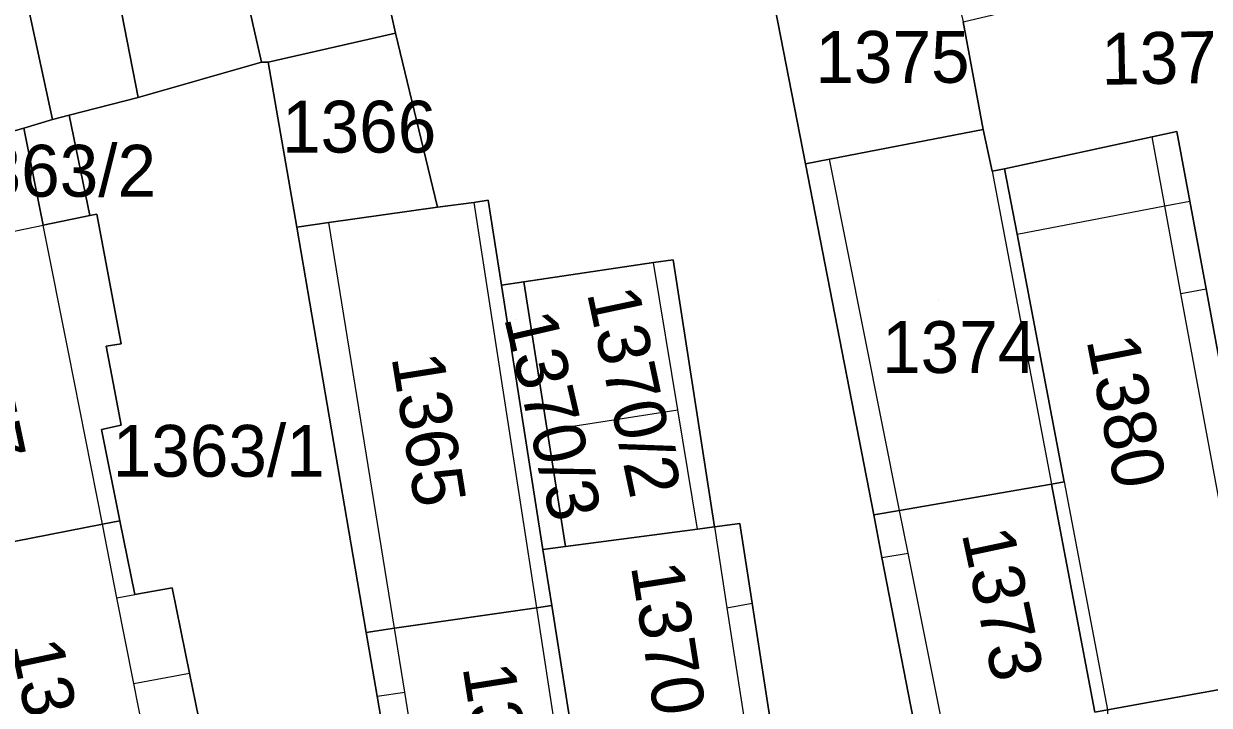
# Model space of a CAD drawing. Extents: x -263943 to -261149, y -1236934 to -1230686.
# Drawn here: x -262965.33 to -262919.59, y -1235291.16 to -1235264.88 of the extents above; entities that cross this region are included whole.
import ezdxf

# ---------------------------------------------------------------- set-up
doc = ezdxf.new("R2010")
doc.units = 0
for name, color, linetype in [('body_kn', 7, 'Continuous'), ('kladpar_druhypozemkov', 7, 'Continuous'), ('kladpar_hranice', 7, 'Continuous'), ('kladpar_parcelnecisla', 7, 'Continuous'), ('kladpar_plochy', 7, 'Continuous'), ('zappar_hrandruhpozemk', 7, 'Continuous')]:
    doc.layers.add(name, color=color, linetype=linetype)

msp = doc.modelspace()

# ---------------------------------------------------------------- linework, layer by layer
at = {"layer": 'body_kn'}
for p, q in [((-262950.98, -1235265.25), (-262950.98, -1235265.25)), ((-262956.16, -1235266.36), (-262956.16, -1235266.36)), ((-262955.9, -1235266.36), (-262955.9, -1235266.36)), ((-262960.91, -1235267.72), (-262960.91, -1235267.72)), ((-262964.22, -1235268.57), (-262964.22, -1235268.57)), ((-262964.22, -1235268.57), (-262964.22, -1235268.57)), ((-262963.57, -1235268.4), (-262963.57, -1235268.4)), ((-262965.32, -1235268.91), (-262965.32, -1235268.91)), ((-262965.32, -1235268.91), (-262965.32, -1235268.91)), ((-262928.32, -1235268.96), (-262928.32, -1235268.96)), ((-262928.32, -1235268.96), (-262928.32, -1235268.96)), ((-262920.85, -1235269.04), (-262920.85, -1235269.04)), ((-262921.8, -1235269.24), (-262921.8, -1235269.24)), ((-262935.17, -1235270.28), (-262935.17, -1235270.28)), ((-262934.24, -1235270.1), (-262934.24, -1235270.1)), ((-262927.49, -1235270.47), (-262927.49, -1235270.47)), ((-262927.97, -1235270.57), (-262927.97, -1235270.57)), ((-262927.97, -1235270.57), (-262927.97, -1235270.57)), ((-262947.96, -1235271.77), (-262947.96, -1235271.77)), ((-262947.96, -1235271.77), (-262947.96, -1235271.77)), ((-262947.41, -1235271.69), (-262947.41, -1235271.69)), ((-262920.35, -1235271.72), (-262920.35, -1235271.72)), ((-262962.78, -1235272.28), (-262962.78, -1235272.28)), ((-262962.51, -1235272.22), (-262962.51, -1235272.22)), ((-262949.36, -1235271.96), (-262949.36, -1235271.96)), ((-262921.31, -1235271.9), (-262921.31, -1235271.9)), ((-262921.31, -1235271.9), (-262921.31, -1235271.9)), ((-262964.58, -1235272.65), (-262964.58, -1235272.65)), ((-262954.79, -1235272.72), (-262954.79, -1235272.72)), ((-262954.79, -1235272.72), (-262954.79, -1235272.72)), ((-262953.56, -1235272.55), (-262953.56, -1235272.55)), ((-262927.01, -1235272.99), (-262927.01, -1235272.99)), ((-262927.01, -1235272.99), (-262927.01, -1235272.99)), ((-262941.03, -1235274.09), (-262941.03, -1235274.09)), ((-262940.27, -1235273.98), (-262940.27, -1235273.98)), ((-262946.9, -1235274.96), (-262946.9, -1235274.96)), ((-262946.9, -1235274.96), (-262946.9, -1235274.96)), ((-262946.03, -1235274.83), (-262946.03, -1235274.83)), ((-262920.69, -1235275.28), (-262920.69, -1235275.28)), ((-262920.69, -1235275.28), (-262920.69, -1235275.28)), ((-262919.72, -1235275.1), (-262919.72, -1235275.1)), ((-262919.72, -1235275.1), (-262919.72, -1235275.1)), ((-262962.15, -1235277.31), (-262962.15, -1235277.31)), ((-262961.57, -1235277.22), (-262961.57, -1235277.22)), ((-262961.57, -1235277.22), (-262961.57, -1235277.22)), ((-262963.6, -1235277.55), (-262963.6, -1235277.55)), ((-262961.82, -1235279), (-262961.82, -1235279)), ((-262940.1, -1235279.77), (-262940.1, -1235279.77)), ((-262940.1, -1235279.77), (-262940.1, -1235279.77)), ((-262962.33, -1235280.53), (-262962.33, -1235280.53)), ((-262961.57, -1235280.36), (-262961.57, -1235280.36)), ((-262945.13, -1235280.55), (-262945.13, -1235280.55)), ((-262945.13, -1235280.55), (-262945.13, -1235280.55)), ((-262925.68, -1235282.63), (-262925.68, -1235282.63)), ((-262925.19, -1235282.55), (-262925.19, -1235282.55)), ((-262925.19, -1235282.55), (-262925.19, -1235282.55)), ((-262931.54, -1235283.65), (-262931.54, -1235283.65)), ((-262931.54, -1235283.65), (-262931.54, -1235283.65)), ((-262962.29, -1235284.18), (-262962.29, -1235284.18)), ((-262962.29, -1235284.18), (-262962.29, -1235284.18)), ((-262961.62, -1235284.05), (-262961.62, -1235284.05)), ((-262937.71, -1235284.15), (-262937.71, -1235284.15)), ((-262932.54, -1235283.82), (-262932.54, -1235283.82)), ((-262932.54, -1235283.82), (-262932.54, -1235283.82)), ((-262939.34, -1235284.37), (-262939.34, -1235284.37)), ((-262939.34, -1235284.37), (-262939.34, -1235284.37)), ((-262938.68, -1235284.28), (-262938.68, -1235284.28)), ((-262938.68, -1235284.28), (-262938.68, -1235284.28)), ((-262944.43, -1235285.04), (-262944.43, -1235285.04)), ((-262945.3, -1235285.16), (-262945.3, -1235285.16)), ((-262945.3, -1235285.16), (-262945.3, -1235285.16)), ((-262932.22, -1235285.46), (-262932.22, -1235285.46)), ((-262932.22, -1235285.46), (-262932.22, -1235285.46)), ((-262931.21, -1235285.3), (-262931.21, -1235285.3)), ((-262961.04, -1235286.89), (-262961.04, -1235286.89)), ((-262959.6, -1235286.63), (-262959.6, -1235286.63)), ((-262959.6, -1235286.63), (-262959.6, -1235286.63)), ((-262961.73, -1235287.02), (-262961.73, -1235287.02)), ((-262961.73, -1235287.02), (-262961.73, -1235287.02)), ((-262945.55, -1235287.4), (-262945.55, -1235287.4)), ((-262945.55, -1235287.4), (-262945.55, -1235287.4)), ((-262944.96, -1235287.32), (-262944.96, -1235287.32)), ((-262938.2, -1235287.4), (-262938.2, -1235287.4)), ((-262938.2, -1235287.4), (-262938.2, -1235287.4)), ((-262937.23, -1235287.23), (-262937.23, -1235287.23)), ((-262937.23, -1235287.23), (-262937.23, -1235287.23)), ((-262951.03, -1235288.19), (-262951.03, -1235288.19)), ((-262951.03, -1235288.19), (-262951.03, -1235288.19)), ((-262952.12, -1235288.35), (-262952.12, -1235288.35)), ((-262952.12, -1235288.35), (-262952.12, -1235288.35)), ((-262958.93, -1235289.92), (-262958.93, -1235289.92)), ((-262961.08, -1235290.32), (-262961.08, -1235290.32)), ((-262961.08, -1235290.32), (-262961.08, -1235290.32)), ((-262951.7, -1235290.81), (-262951.7, -1235290.81)), ((-262951.7, -1235290.81), (-262951.7, -1235290.81)), ((-262950.63, -1235290.66), (-262950.63, -1235290.66)), ((-262950.63, -1235290.66), (-262950.63, -1235290.66))]:
    msp.add_line(p, q, dxfattribs=at)
at = {"layer": 'kladpar_druhypozemkov'}
for p, q in [((-262932.66, -1235264.95), (-262932.66, -1235264.95)), ((-262952.66, -1235267.85), (-262952.66, -1235267.85)), ((-262964.14, -1235269.46), (-262964.14, -1235269.46)), ((-262930.05, -1235275.56), (-262930.05, -1235275.56)), ((-262946.35, -1235276.29), (-262946.35, -1235276.29)), ((-262940.58, -1235279.23), (-262940.58, -1235279.23)), ((-262922.11, -1235279.44), (-262922.11, -1235279.44)), ((-262948.65, -1235279.71), (-262948.65, -1235279.71)), ((-262957.86, -1235280.35), (-262957.86, -1235280.35)), ((-262926.74, -1235286.77), (-262926.74, -1235286.77)), ((-262939.48, -1235289.44), (-262939.48, -1235289.44))]:
    msp.add_line(p, q, dxfattribs=at)
at = {"layer": 'kladpar_hranice'}
for points in [[(-262956.61, -1235250.24), (-262953.79, -1235260.67), (-262952.09, -1235260.25), (-262950.98, -1235265.25), (-262955.9, -1235266.36), (-262956.16, -1235266.36), (-262959.06, -1235253.55), (-262959.58, -1235251.01), (-262961.46, -1235241.85), (-262968.37, -1235210.13), (-262972.21, -1235191.56), (-262965.85, -1235188.84), (-262962.26, -1235208.26), (-262956.28, -1235239.22), (-262956.03, -1235240.83), (-262954.32, -1235249.65), (-262956.61, -1235250.24)], [(-262964.22, -1235268.57), (-262975.32, -1235217.26), (-262979.83, -1235196.02), (-262975.09, -1235193.85), (-262971.51, -1235212.94), (-262965.7, -1235242.87), (-262963.56, -1235254.15), (-262960.91, -1235267.72), (-262963.57, -1235268.4), (-262964.22, -1235268.57)], [(-262979.05, -1235219.56), (-262983.48, -1235197.7), (-262979.83, -1235196.02), (-262975.32, -1235217.26), (-262964.22, -1235268.57), (-262965.32, -1235268.91), (-262968.37, -1235269.76), (-262979.05, -1235219.56)], [(-262918.49, -1235281.73), (-262919.72, -1235275.1), (-262920.35, -1235271.72), (-262920.85, -1235269.04), (-262921.8, -1235269.24), (-262927.49, -1235270.47), (-262927.97, -1235270.57), (-262928.32, -1235268.96), (-262929.09, -1235264.81), (-262926.2, -1235264.13), (-262924.85, -1235262.6), (-262923.74, -1235263.19), (-262922.98, -1235262.09), (-262920.27, -1235261.07), (-262920.53, -1235259.44), (-262920.1, -1235259.37), (-262921.98, -1235246.43), (-262922.24, -1235244.6), (-262920.97, -1235244.28), (-262919.87, -1235243.6), (-262919.19, -1235242.58)], [(-262963.56, -1235254.15), (-262959.06, -1235253.55), (-262956.16, -1235266.36), (-262960.91, -1235267.72), (-262963.56, -1235254.15)], [(-262932.54, -1235283.82), (-262932.22, -1235285.46), (-262930.73, -1235293.13), (-262936.16, -1235294.15), (-262936.23, -1235293.71), (-262937.23, -1235287.23), (-262937.71, -1235284.15), (-262938.68, -1235284.28), (-262940.27, -1235273.98), (-262941.03, -1235274.09), (-262946.03, -1235274.83), (-262946.9, -1235274.96), (-262947.41, -1235271.69), (-262947.96, -1235271.77), (-262949.36, -1235271.96), (-262950.98, -1235265.25), (-262952.09, -1235260.25), (-262944.8, -1235258.38), (-262937.16, -1235260.06), (-262936.66, -1235262.63), (-262935.17, -1235270.28), (-262932.54, -1235283.82)], [(-262928.32, -1235268.96), (-262934.24, -1235270.1), (-262935.17, -1235270.28), (-262936.66, -1235262.63), (-262937.16, -1235260.06), (-262930.54, -1235258.62), (-262929.97, -1235261.06), (-262929.91, -1235261.32), (-262929.09, -1235264.81), (-262928.32, -1235268.96)], [(-262954.79, -1235272.72), (-262955.9, -1235266.36), (-262950.98, -1235265.25), (-262949.36, -1235271.96), (-262953.56, -1235272.55), (-262954.79, -1235272.72)], [(-262958.59, -1235291.62), (-262958.93, -1235289.92), (-262959.6, -1235286.63), (-262961.04, -1235286.89), (-262961.62, -1235284.05), (-262962.33, -1235280.53), (-262961.57, -1235280.36), (-262961.82, -1235279), (-262962.15, -1235277.31), (-262961.57, -1235277.22), (-262962.51, -1235272.22), (-262962.78, -1235272.28), (-262963.57, -1235268.4), (-262960.91, -1235267.72), (-262956.16, -1235266.36), (-262955.9, -1235266.36), (-262954.79, -1235272.72), (-262952.12, -1235288.35)], [(-262965.32, -1235268.91), (-262964.22, -1235268.57), (-262963.57, -1235268.4), (-262962.78, -1235272.28), (-262964.58, -1235272.65), (-262965.32, -1235268.91)], [(-262961.57, -1235277.22), (-262962.15, -1235277.31), (-262961.82, -1235279), (-262961.57, -1235280.36), (-262962.33, -1235280.53), (-262961.62, -1235284.05), (-262962.29, -1235284.18), (-262968.4, -1235285.38), (-262969, -1235285.5), (-262970.33, -1235279.18), (-262971.65, -1235272.96), (-262972.11, -1235270.78), (-262971.41, -1235270.59), (-262968.37, -1235269.76), (-262965.32, -1235268.91), (-262964.58, -1235272.65), (-262962.78, -1235272.28), (-262962.51, -1235272.22), (-262961.57, -1235277.22)], [(-262927.01, -1235272.99), (-262925.19, -1235282.55), (-262925.68, -1235282.63), (-262931.54, -1235283.65), (-262932.54, -1235283.82), (-262935.17, -1235270.28), (-262934.24, -1235270.1), (-262928.32, -1235268.96), (-262927.97, -1235270.57), (-262927.49, -1235270.47), (-262927.01, -1235272.99)], [(-262919.72, -1235275.1), (-262918.49, -1235281.73), (-262918.02, -1235284.3), (-262917.59, -1235284.24), (-262916.48, -1235290.06), (-262917.92, -1235290.32), (-262923.52, -1235291.34), (-262924.01, -1235291.43), (-262925.68, -1235282.63), (-262925.19, -1235282.55), (-262927.01, -1235272.99), (-262927.49, -1235270.47), (-262921.8, -1235269.24), (-262920.85, -1235269.04), (-262920.35, -1235271.72), (-262919.72, -1235275.1)], [(-262945.3, -1235285.16), (-262944.96, -1235287.32), (-262945.55, -1235287.4), (-262951.03, -1235288.19), (-262952.12, -1235288.35), (-262954.79, -1235272.72), (-262953.56, -1235272.55), (-262949.36, -1235271.96), (-262947.96, -1235271.77), (-262947.41, -1235271.69), (-262946.9, -1235274.96), (-262945.3, -1235285.16)], [(-262939.34, -1235284.37), (-262944.43, -1235285.04), (-262945.13, -1235280.55), (-262946.03, -1235274.83), (-262941.03, -1235274.09), (-262940.27, -1235273.98), (-262938.68, -1235284.28), (-262939.34, -1235284.37)], [(-262946.9, -1235274.96), (-262946.03, -1235274.83), (-262945.13, -1235280.55), (-262944.43, -1235285.04), (-262945.3, -1235285.16), (-262946.9, -1235274.96)], [(-262923.52, -1235292.11), (-262930.73, -1235293.13), (-262932.22, -1235285.46), (-262932.54, -1235283.82), (-262931.54, -1235283.65), (-262925.68, -1235282.63), (-262924.01, -1235291.43), (-262923.52, -1235291.34), (-262923.52, -1235292.11)], [(-262923.52, -1235291.34), (-262917.92, -1235290.32), (-262916.48, -1235290.06), (-262911.31, -1235289.63), (-262905.11, -1235288.44), (-262898.92, -1235287.42), (-262897.39, -1235287.07), (-262893.49, -1235286.48), (-262886.03, -1235285.11), (-262881.44, -1235284.77), (-262875.59, -1235284.34), (-262868.72, -1235283.4), (-262861, -1235282.8)], [(-262959.6, -1235286.63), (-262958.93, -1235289.92), (-262958.59, -1235291.62), (-262958.34, -1235292.84), (-262957.77, -1235295.68), (-262957.44, -1235297.28), (-262957.29, -1235297.99), (-262966.03, -1235299.61), (-262966.15, -1235299.03), (-262968.65, -1235287.17), (-262969, -1235285.5), (-262968.4, -1235285.38), (-262962.29, -1235284.18), (-262961.62, -1235284.05), (-262961.04, -1235286.89), (-262959.6, -1235286.63)], [(-262937.23, -1235287.23), (-262936.23, -1235293.71), (-262936.16, -1235294.15), (-262943.63, -1235295.77), (-262943.72, -1235295.21), (-262943.79, -1235294.75), (-262944.96, -1235287.32), (-262945.3, -1235285.16), (-262944.43, -1235285.04), (-262939.34, -1235284.37), (-262938.68, -1235284.28), (-262937.71, -1235284.15), (-262937.23, -1235287.23)], [(-262943.72, -1235295.21), (-262943.63, -1235295.77), (-262950.67, -1235296.8), (-262951.7, -1235290.81), (-262952.12, -1235288.35), (-262951.03, -1235288.19), (-262945.55, -1235287.4), (-262944.96, -1235287.32), (-262943.79, -1235294.75), (-262943.72, -1235295.21)], [(-262952.12, -1235288.35), (-262951.7, -1235290.81), (-262950.67, -1235296.8)]]:
    msp.add_lwpolyline(points, dxfattribs=at)
at = {"layer": 'kladpar_plochy'}
for points in [[(-262956.61, -1235250.24), (-262953.79, -1235260.67), (-262952.09, -1235260.25), (-262950.98, -1235265.25), (-262955.9, -1235266.36), (-262956.16, -1235266.36), (-262959.06, -1235253.55), (-262959.58, -1235251.01), (-262961.46, -1235241.85), (-262968.37, -1235210.13), (-262972.21, -1235191.56), (-262965.85, -1235188.84), (-262962.26, -1235208.26), (-262956.28, -1235239.22), (-262956.03, -1235240.83), (-262954.32, -1235249.65)], [(-262964.22, -1235268.57), (-262975.32, -1235217.26), (-262979.83, -1235196.02), (-262975.09, -1235193.85), (-262971.51, -1235212.94), (-262965.7, -1235242.87), (-262963.56, -1235254.15), (-262960.91, -1235267.72), (-262963.57, -1235268.4)], [(-262979.05, -1235219.56), (-262983.48, -1235197.7), (-262979.83, -1235196.02), (-262975.32, -1235217.26), (-262964.22, -1235268.57), (-262965.32, -1235268.91), (-262968.37, -1235269.76)], [(-262963.56, -1235254.15), (-262959.06, -1235253.55), (-262956.16, -1235266.36), (-262960.91, -1235267.72)], [(-262932.54, -1235283.82), (-262932.22, -1235285.46), (-262930.73, -1235293.13), (-262936.16, -1235294.15), (-262936.23, -1235293.71), (-262937.23, -1235287.23), (-262937.71, -1235284.15), (-262938.68, -1235284.28), (-262940.27, -1235273.98), (-262941.03, -1235274.09), (-262946.03, -1235274.83), (-262946.9, -1235274.96), (-262947.41, -1235271.69), (-262947.96, -1235271.77), (-262949.36, -1235271.96), (-262950.98, -1235265.25), (-262952.09, -1235260.25), (-262944.8, -1235258.38), (-262937.16, -1235260.06), (-262936.66, -1235262.63), (-262935.17, -1235270.28)], [(-262928.32, -1235268.96), (-262934.24, -1235270.1), (-262935.17, -1235270.28), (-262936.66, -1235262.63), (-262937.16, -1235260.06), (-262930.54, -1235258.62), (-262929.97, -1235261.06), (-262929.91, -1235261.32), (-262929.09, -1235264.81)], [(-262954.79, -1235272.72), (-262955.9, -1235266.36), (-262950.98, -1235265.25), (-262949.36, -1235271.96), (-262953.56, -1235272.55)], [(-262952.12, -1235288.35), (-262951.7, -1235290.81), (-262950.67, -1235296.8), (-262957.29, -1235297.99), (-262957.44, -1235297.28), (-262957.77, -1235295.68), (-262958.34, -1235292.84), (-262958.59, -1235291.62), (-262958.93, -1235289.92), (-262959.6, -1235286.63), (-262961.04, -1235286.89), (-262961.62, -1235284.05), (-262962.33, -1235280.53), (-262961.57, -1235280.36), (-262961.82, -1235279), (-262962.15, -1235277.31), (-262961.57, -1235277.22), (-262962.51, -1235272.22), (-262962.78, -1235272.28), (-262963.57, -1235268.4), (-262960.91, -1235267.72), (-262956.16, -1235266.36), (-262955.9, -1235266.36), (-262954.79, -1235272.72)], [(-262965.32, -1235268.91), (-262964.22, -1235268.57), (-262963.57, -1235268.4), (-262962.78, -1235272.28), (-262964.58, -1235272.65)], [(-262961.57, -1235277.22), (-262962.15, -1235277.31), (-262961.82, -1235279), (-262961.57, -1235280.36), (-262962.33, -1235280.53), (-262961.62, -1235284.05), (-262962.29, -1235284.18), (-262968.4, -1235285.38), (-262969, -1235285.5), (-262970.33, -1235279.18), (-262971.65, -1235272.96), (-262972.11, -1235270.78), (-262971.41, -1235270.59), (-262968.37, -1235269.76), (-262965.32, -1235268.91), (-262964.58, -1235272.65), (-262962.78, -1235272.28), (-262962.51, -1235272.22)], [(-262927.01, -1235272.99), (-262925.19, -1235282.55), (-262925.68, -1235282.63), (-262931.54, -1235283.65), (-262932.54, -1235283.82), (-262935.17, -1235270.28), (-262934.24, -1235270.1), (-262928.32, -1235268.96), (-262927.97, -1235270.57), (-262927.49, -1235270.47)], [(-262919.72, -1235275.1), (-262918.49, -1235281.73), (-262918.02, -1235284.3), (-262917.59, -1235284.24), (-262916.48, -1235290.06), (-262917.92, -1235290.32), (-262923.52, -1235291.34), (-262924.01, -1235291.43), (-262925.68, -1235282.63), (-262925.19, -1235282.55), (-262927.01, -1235272.99), (-262927.49, -1235270.47), (-262921.8, -1235269.24), (-262920.85, -1235269.04), (-262920.35, -1235271.72)], [(-262945.3, -1235285.16), (-262944.96, -1235287.32), (-262945.55, -1235287.4), (-262951.03, -1235288.19), (-262952.12, -1235288.35), (-262954.79, -1235272.72), (-262953.56, -1235272.55), (-262949.36, -1235271.96), (-262947.96, -1235271.77), (-262947.41, -1235271.69), (-262946.9, -1235274.96)], [(-262939.34, -1235284.37), (-262944.43, -1235285.04), (-262945.13, -1235280.55), (-262946.03, -1235274.83), (-262941.03, -1235274.09), (-262940.27, -1235273.98), (-262938.68, -1235284.28)], [(-262946.9, -1235274.96), (-262946.03, -1235274.83), (-262945.13, -1235280.55), (-262944.43, -1235285.04), (-262945.3, -1235285.16)], [(-262923.52, -1235292.11), (-262930.73, -1235293.13), (-262932.22, -1235285.46), (-262932.54, -1235283.82), (-262931.54, -1235283.65), (-262925.68, -1235282.63), (-262924.01, -1235291.43), (-262923.52, -1235291.34)], [(-262959.6, -1235286.63), (-262958.93, -1235289.92), (-262958.59, -1235291.62), (-262958.34, -1235292.84), (-262957.77, -1235295.68), (-262957.44, -1235297.28), (-262957.29, -1235297.99), (-262966.03, -1235299.61), (-262966.15, -1235299.03), (-262968.65, -1235287.17), (-262969, -1235285.5), (-262968.4, -1235285.38), (-262962.29, -1235284.18), (-262961.62, -1235284.05), (-262961.04, -1235286.89)], [(-262937.23, -1235287.23), (-262936.23, -1235293.71), (-262936.16, -1235294.15), (-262943.63, -1235295.77), (-262943.72, -1235295.21), (-262943.79, -1235294.75), (-262944.96, -1235287.32), (-262945.3, -1235285.16), (-262944.43, -1235285.04), (-262939.34, -1235284.37), (-262938.68, -1235284.28), (-262937.71, -1235284.15)], [(-262943.72, -1235295.21), (-262943.63, -1235295.77), (-262950.67, -1235296.8), (-262951.7, -1235290.81), (-262952.12, -1235288.35), (-262951.03, -1235288.19), (-262945.55, -1235287.4), (-262944.96, -1235287.32), (-262943.79, -1235294.75)]]:
    msp.add_lwpolyline(points, close=True, dxfattribs=at)
for points in [[(-262918.49, -1235281.73), (-262919.72, -1235275.1), (-262920.35, -1235271.72), (-262920.85, -1235269.04), (-262921.8, -1235269.24), (-262927.49, -1235270.47), (-262927.97, -1235270.57), (-262928.32, -1235268.96), (-262929.09, -1235264.81), (-262926.2, -1235264.13), (-262924.85, -1235262.6), (-262923.74, -1235263.19), (-262922.98, -1235262.09), (-262920.27, -1235261.07), (-262920.53, -1235259.44), (-262920.1, -1235259.37), (-262921.98, -1235246.43), (-262922.24, -1235244.6), (-262920.97, -1235244.28), (-262919.87, -1235243.6), (-262919.19, -1235242.58)], [(-262923.52, -1235291.34), (-262917.92, -1235290.32), (-262916.48, -1235290.06), (-262911.31, -1235289.63), (-262905.11, -1235288.44), (-262898.92, -1235287.42), (-262897.39, -1235287.07), (-262893.49, -1235286.48), (-262886.03, -1235285.11), (-262881.44, -1235284.77), (-262875.59, -1235284.34), (-262868.72, -1235283.4), (-262861, -1235282.8)]]:
    msp.add_lwpolyline(points, dxfattribs=at)
at = {"layer": 'zappar_hrandruhpozemk'}
for p, q in [((-262931.54, -1235283.65), (-262934.24, -1235270.1)), ((-262927.97, -1235270.57), (-262925.68, -1235282.63)), ((-262947.96, -1235271.77), (-262945.55, -1235287.4)), ((-262921.31, -1235271.9), (-262920.35, -1235271.72)), ((-262927.01, -1235272.99), (-262921.31, -1235271.9)), ((-262951.03, -1235288.19), (-262953.56, -1235272.55)), ((-262940.1, -1235279.77), (-262941.03, -1235274.09)), ((-262920.69, -1235275.28), (-262919.72, -1235275.1)), ((-262945.13, -1235280.55), (-262940.1, -1235279.77)), ((-262939.34, -1235284.37), (-262940.1, -1235279.77)), ((-262925.19, -1235282.55), (-262923.52, -1235291.34)), ((-262932.22, -1235285.46), (-262931.21, -1235285.3)), ((-262961.73, -1235287.02), (-262961.04, -1235286.89)), ((-262945.55, -1235287.4), (-262944.33, -1235295.31)), ((-262938.2, -1235287.4), (-262937.23, -1235287.23)), ((-262950.63, -1235290.66), (-262951.03, -1235288.19)), ((-262961.08, -1235290.32), (-262958.93, -1235289.92)), ((-262951.7, -1235290.81), (-262950.63, -1235290.66)), ((-262949.74, -1235296.2), (-262950.63, -1235290.66))]:
    msp.add_line(p, q, dxfattribs=at)
for points in [[(-262918.37, -1235287.87), (-262919, -1235284.44), (-262919.47, -1235281.88), (-262920.69, -1235275.28), (-262921.31, -1235271.9), (-262921.8, -1235269.24)], [(-262968.4, -1235285.38), (-262970.74, -1235273.92), (-262964.58, -1235272.65)], [(-262962.29, -1235284.18), (-262963.6, -1235277.55), (-262964.58, -1235272.65)], [(-262929.8, -1235292.37), (-262931.21, -1235285.3), (-262931.54, -1235283.65)], [(-262959.6, -1235297.71), (-262959.93, -1235296.07), (-262960.5, -1235293.22), (-262960.74, -1235292.02), (-262961.08, -1235290.32), (-262961.73, -1235287.02), (-262962.29, -1235284.18)], [(-262938.68, -1235284.28), (-262938.2, -1235287.4), (-262937.2, -1235293.84)]]:
    msp.add_lwpolyline(points, dxfattribs=at)

# ---------------------------------------------------------------- texts
at = {"layer": 'kladpar_parcelnecisla'}
for s, p in [('1375', (-262934.791, -1235267.16)), ('1366', (-262955.363, -1235269.85)), ('1363/2', (-262968.402, -1235271.55)), ('1374', (-262932.216, -1235278.35)), ('1363/1', (-262961.896, -1235282.35))]:
    msp.add_text(s, height=2, dxfattribs=at).set_placement(p)
for s, rotation, p in [('1379', 1, (-262923.748, -1235267.238)), ('1370/2', 282, (-262943.607, -1235275.255)), ('1357', 282, (-262968.413, -1235276.099)), ('1370/3', 283, (-262946.806, -1235276.214)), ('1380', 281, (-262924.338, -1235277.078)), ('1365', 279, (-262951.145, -1235277.734)), ('1373', 282, (-262929.152, -1235284.532)), ('1370/1', 279, (-262941.912, -1235285.789)), ('1358', 282, (-262965.837, -1235288.829)), ('1364', 279, (-262948.406, -1235289.688))]:
    msp.add_text(s, height=2, rotation=rotation, dxfattribs=at).set_placement(p)

doc.saveas('drawing.dxf')
